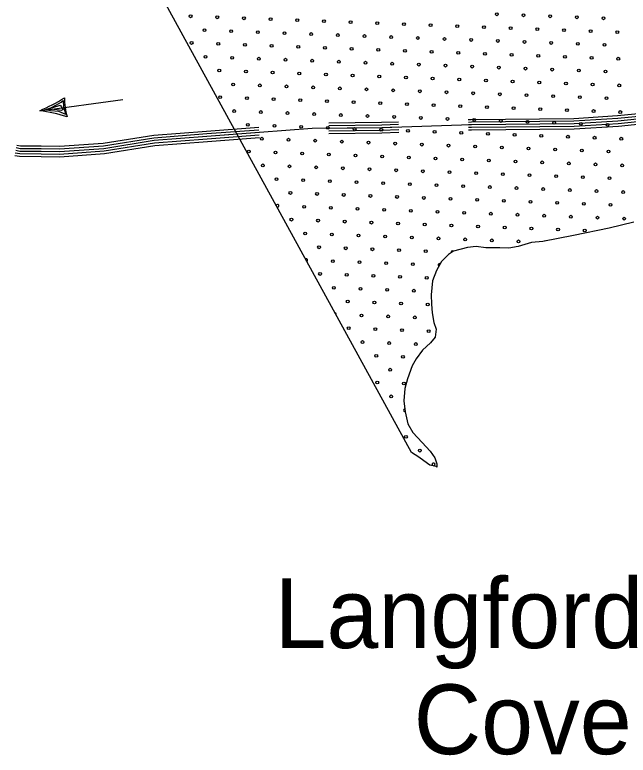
# Model space of a CAD drawing. Extents: x 1788175 to 1969470, y 584502 to 738744.
# Drawn here: x 1788175 to 1792812, y 691652 to 697252 of the extents above; entities that cross this region are included whole.
import ezdxf

# ---------------------------------------------------------------- set-up
doc = ezdxf.new("R2010")
doc.units = 0
for name, color, linetype in [('DESIGN - SCRATCH - User 1', 7, 'Continuous'), ('DESIGN - TRAFFIC CONTROL PERMANENT - Pavement Marking Text', 7, 'Continuous'), ('DESIGN - TRANSPORTATION - Edge of Traveled Way', 7, 'Continuous'), ('SURVEY - DRAINAGE - Natural Features', 7, 'Continuous'), ('SURVEY - VEGETATION - Features with Text', 7, 'Continuous')]:
    doc.layers.add(name, color=color, linetype=linetype)

msp = doc.modelspace()

# ---------------------------------------------------------------- linework, layer by layer
at = {"layer": 'DESIGN - SCRATCH - User 1'}
msp.add_line((1791174.6, 693941.2), (1789154.9, 697628.3), dxfattribs=at)
msp.add_lwpolyline([(1792854.7, 695683.5), (1792668.7, 695637.8), (1792398.7, 695582.2), (1792166.7, 695538.5), (1792080.8, 695530.6), (1791980.8, 695498.8), (1791908.8, 695486.8), (1791842.8, 695488.9), (1791734.9, 695489), (1791662.9, 695501.1), (1791596.9, 695493.2), (1791490.9, 695463.4), (1791452.9, 695439.4), (1791400.8, 695385.5), (1791362.7, 695317.6), (1791332.6, 695239.8), (1791322.5, 695133.9), (1791326.3, 695063.9), (1791330.2, 694998), (1791342.1, 694926.1), (1791360, 694874.1), (1791353.9, 694814.1), (1791317.9, 694772.2), (1791257.8, 694716.4), (1791209.7, 694650.5), (1791179.6, 694596.6), (1791143.5, 694498.7), (1791123.4, 694424.8), (1791115.2, 694332.9), (1791127.1, 694249), (1791146.9, 694159), (1791184.8, 694093), (1791254.7, 694017), (1791314.5, 693953), (1791350.4, 693901), (1791366.4, 693855.1), (1791366.3, 693831.1), (1791360.3, 693837.1), (1791312.4, 693847.1), (1791266.4, 693879.1), (1791230.5, 693905.2), (1791174.6, 693941.2)], dxfattribs=at)
at = {"layer": 'DESIGN - TRAFFIC CONTROL PERMANENT - Pavement Marking Text'}
for centre in [(1789504.2, 697241.3), (1789705.8, 697233.8), (1789907.5, 697226.3), (1791819, 697256.2), (1792020.6, 697248.7), (1792222.2, 697241.3), (1792423.8, 697233.8), (1792625.5, 697226.3), (1790109.1, 697218.9), (1790310.7, 697211.4), (1790512.3, 697203.9), (1790713.9, 697196.5), (1790915.5, 697189), (1791117.1, 697181.5), (1791318.7, 697174), (1791520.3, 697166.6), (1789608.8, 697136.7), (1789810.4, 697129.2), (1790012, 697121.8), (1790213.6, 697114.3), (1791721.9, 697159.1), (1791923.6, 697151.6), (1792125.2, 697144.2), (1792326.8, 697136.7), (1792528.4, 697129.2), (1792730, 697121.8), (1790415.2, 697106.8), (1790616.8, 697099.4), (1790818.4, 697091.9), (1791020, 697084.4), (1791221.7, 697077), (1791423.3, 697069.5), (1791624.9, 697062), (1791826.5, 697054.6), (1789511.7, 697039.6), (1789713.3, 697032.2), (1789914.9, 697024.7), (1790116.5, 697017.2), (1790318.1, 697009.8), (1790519.7, 697002.3), (1792028.1, 697047.1), (1792229.7, 697039.6), (1792431.3, 697032.2), (1792632.9, 697024.7), (1790721.4, 696994.8), (1790923, 696987.4), (1791124.6, 696979.9), (1791326.2, 696972.4), (1791527.8, 696965), (1791729.4, 696957.5), (1791931, 696950), (1792132.6, 696942.6), (1789616.2, 696935.1), (1789817.8, 696927.6), (1790019.5, 696920.2), (1790221.1, 696912.7), (1790422.7, 696905.2), (1790624.3, 696897.8), (1790825.9, 696890.3), (1792334.2, 696935.1), (1792535.9, 696927.6), (1792737.5, 696920.2), (1789720.8, 696830.6), (1791027.5, 696882.8), (1791229.1, 696875.4), (1791430.7, 696867.9), (1791632.3, 696860.4), (1791833.9, 696853), (1792035.6, 696845.5), (1792237.2, 696838), (1792438.8, 696830.6), (1789922.4, 696823.1), (1790124, 696815.6), (1790325.6, 696808.2), (1790527.2, 696800.7), (1790728.8, 696793.2), (1790930.4, 696785.8), (1791132, 696778.3), (1792640.4, 696823.1), (1789825.3, 696726), (1790026.9, 696718.6), (1791333.7, 696770.8), (1791535.3, 696763.4), (1791736.9, 696755.9), (1791938.5, 696748.4), (1792140.1, 696741), (1792341.7, 696733.5), (1792543.3, 696726), (1792744.9, 696718.6), (1790228.5, 696711.1), (1790430.1, 696703.6), (1790631.8, 696696.2), (1790833.4, 696688.7), (1791035, 696681.2), (1791236.6, 696673.8), (1791438.2, 696666.3), (1789728.2, 696629), (1789929.9, 696621.5), (1790131.5, 696614), (1790333.1, 696606.6), (1791639.8, 696658.8), (1791841.4, 696651.4), (1792043, 696643.9), (1792244.6, 696636.4), (1792446.2, 696629), (1792647.9, 696621.5), (1790534.7, 696599.1), (1790736.3, 696591.6), (1790937.9, 696584.2), (1791139.5, 696576.7), (1791341.1, 696569.2), (1791542.7, 696561.8), (1791744.3, 696554.3), (1789832.8, 696524.4), (1790034.4, 696516.9), (1790236, 696509.5), (1790437.6, 696502), (1790639.2, 696494.5), (1791946, 696546.8), (1792147.6, 696539.4), (1792349.2, 696531.9), (1792550.8, 696524.4), (1792752.4, 696516.9), (1790840.8, 696487.1), (1791042.4, 696479.6), (1791244.1, 696472.1), (1791445.7, 696464.7), (1791647.3, 696457.2), (1791848.9, 696449.7), (1792050.5, 696442.3), (1789937.3, 696419.9), (1790138.9, 696412.4), (1790340.5, 696404.9), (1790542.1, 696397.5), (1790743.8, 696390), (1790945.4, 696382.5), (1792252.1, 696434.8), (1792453.7, 696427.3), (1792655.3, 696419.9), (1791147, 696375.1), (1791348.6, 696367.6), (1791550.2, 696360.1), (1791751.8, 696352.7), (1791953.4, 696345.2), (1792155, 696337.7), (1792356.6, 696330.3), (1790041.9, 696315.3), (1790243.5, 696307.9), (1790445.1, 696300.4), (1790646.7, 696292.9), (1790848.3, 696285.5), (1791049.9, 696278), (1791251.5, 696270.5), (1792558.3, 696322.8), (1792759.9, 696315.3), (1789944.8, 696218.3), (1791453.1, 696263.1), (1791654.7, 696255.6), (1791856.3, 696248.1), (1792058, 696240.7), (1792259.6, 696233.2), (1792461.2, 696225.7), (1792662.8, 696218.3), (1790146.4, 696210.8), (1790348, 696203.3), (1790549.6, 696195.9), (1790751.2, 696188.4), (1790952.8, 696180.9), (1791154.4, 696173.5), (1791356.1, 696166), (1791557.7, 696158.5), (1790049.3, 696113.7), (1790250.9, 696106.3), (1791759.3, 696151.1), (1791960.9, 696143.6), (1792162.5, 696136.1), (1792364.1, 696128.7), (1792565.7, 696121.2), (1792767.3, 696113.7), (1790452.5, 696098.8), (1790654.2, 696091.3), (1790855.8, 696083.9), (1791057.4, 696076.4), (1791259, 696068.9), (1791460.6, 696061.5), (1791662.2, 696054), (1791863.8, 696046.5), (1790153.9, 696009.2), (1790355.5, 696001.7), (1790557.1, 695994.3), (1792065.4, 696039.1), (1792267, 696031.6), (1792468.6, 696024.1), (1792670.3, 696016.7), (1790758.7, 695986.8), (1790960.3, 695979.3), (1791161.9, 695971.9), (1791363.5, 695964.4), (1791565.1, 695956.9), (1791766.7, 695949.5), (1791968.4, 695942), (1792170, 695934.5), (1790258.4, 695904.7), (1790460, 695897.2), (1790661.6, 695889.7), (1790863.2, 695882.3), (1792371.6, 695927.1), (1792573.2, 695919.6), (1792774.8, 695912.1), (1791064.8, 695874.8), (1791266.5, 695867.3), (1791468.1, 695859.8), (1791669.7, 695852.4), (1791871.3, 695844.9), (1792072.9, 695837.4), (1792274.5, 695830), (1792476.1, 695822.5), (1790362.9, 695800.1), (1790564.6, 695792.6), (1790766.2, 695785.2), (1790967.8, 695777.7), (1791169.4, 695770.2), (1792677.7, 695815), (1791371, 695762.8), (1791572.6, 695755.3), (1791774.2, 695747.8), (1791975.8, 695740.4), (1792177.4, 695732.9), (1792379, 695725.4), (1792580.7, 695718), (1792782.3, 695710.5), (1790265.9, 695703), (1790467.5, 695695.6), (1790669.1, 695688.1), (1790870.7, 695680.6), (1791072.3, 695673.2), (1791273.9, 695665.7), (1791475.5, 695658.2), (1790370.4, 695598.5), (1791677.1, 695650.8), (1791878.8, 695643.3), (1792080.4, 695635.8), (1792282, 695628.4), (1792483.6, 695620.9), (1790572, 695591), (1790773.6, 695583.6), (1790975.2, 695576.1), (1791176.8, 695568.6), (1791378.5, 695561.2), (1791580.1, 695553.7), (1791781.7, 695546.2), (1790474.9, 695494), (1790676.6, 695486.5), (1791983.3, 695538.8), (1790878.2, 695479), (1791079.8, 695471.6), (1791281.4, 695464.1), (1790579.5, 695389.4), (1790781.1, 695382), (1790982.7, 695374.5), (1791184.3, 695367), (1790482.4, 695292.4), (1790684, 695284.9), (1790885.6, 695277.4), (1791087.2, 695270), (1791288.9, 695262.5), (1790587, 695187.8), (1790788.6, 695180.3), (1790990.2, 695172.9), (1791191.8, 695165.4), (1790691.5, 695083.3), (1790893.1, 695075.8), (1791094.7, 695068.3), (1791296.3, 695060.9), (1790796, 694978.7), (1790997.6, 694971.3), (1791199.2, 694963.8), (1790699, 694881.7), (1790900.6, 694874.2), (1791102.2, 694866.7), (1791303.8, 694859.3), (1790803.5, 694777.1), (1791005.1, 694769.7), (1791206.7, 694762.2), (1790908, 694672.6), (1791109.6, 694665.1), (1791012.6, 694568), (1790915.5, 694471), (1791117.1, 694463.5), (1791020, 694366.4), (1791132, 694060.3), (1791236.6, 693955.8)]:
    msp.add_circle(centre, 10.6, dxfattribs=at)
for centre, start, end in [((1790161.3, 695807.6), 249.8191, 167.6053), ((1792184.9, 695531.3), 91.6723, 109.6575), ((1791483, 695456.6), 39.9593, 204.1286), ((1790377.9, 695396.9), 295.5804, 121.844), ((1791385.9, 695359.6), 59.1542, 242.2445), ((1790594.4, 694986.2), 338.8193, 78.6052), ((1791124.6, 694261.9), 94.2848, 281.7986), ((1791341.1, 693851.2), 278.6612, 237.6718)]:
    msp.add_arc(centre, 10.6, start, end, dxfattribs=at)
at = {"layer": 'DESIGN - TRANSPORTATION - Edge of Traveled Way'}
for p, q in [((1788363.2, 696526.7), (1788991.1, 696611.6)), ((1788407, 696533.6), (1788518.1, 696568.4)), ((1788446.4, 696549.8), (1788490.1, 696570.5)), ((1788490.1, 696570.5), (1788525.9, 696591.2)), ((1788518.1, 696568.4), (1788527.7, 696555.8)), ((1788525.9, 696591.2), (1788541.1, 696603.2)), ((1788541.1, 696603.2), (1788543.6, 696555)), ((1788395.5, 696531.1), (1788446.4, 696549.8)), ((1788443.7, 696525.7), (1788407, 696533.6)), ((1788508.7, 696520.6), (1788443.7, 696525.7)), ((1788494.1, 696533.5), (1788471, 696536.3)), ((1788524.5, 696528.7), (1788494.1, 696533.5)), ((1788560.1, 696498.9), (1788508.7, 696520.6)), ((1788537.8, 696532.5), (1788524.5, 696528.7)), ((1788527.7, 696555.8), (1788537.8, 696532.5)), ((1788543.6, 696555), (1788560.1, 696498.9))]:
    msp.add_line(p, q, dxfattribs=at)
msp.add_lwpolyline([(1792854.7, 695683.5), (1792668.7, 695637.8), (1792398.7, 695582.2), (1792166.7, 695538.5), (1792080.8, 695530.6), (1791980.8, 695498.8), (1791908.8, 695486.8), (1791842.8, 695488.9), (1791734.9, 695489), (1791662.9, 695501.1), (1791596.9, 695493.2), (1791490.9, 695463.4), (1791452.9, 695439.4), (1791400.8, 695385.5), (1791362.7, 695317.6), (1791332.6, 695239.8), (1791322.5, 695133.9), (1791326.3, 695063.9), (1791330.2, 694998), (1791342.1, 694926.1), (1791360, 694874.1), (1791353.9, 694814.1), (1791317.9, 694772.2), (1791257.8, 694716.4), (1791209.7, 694650.5), (1791179.6, 694596.6), (1791143.5, 694498.7), (1791123.4, 694424.8), (1791115.2, 694332.9), (1791127.1, 694249), (1791146.9, 694159), (1791184.8, 694093), (1791254.7, 694017), (1791314.5, 693953), (1791350.4, 693901), (1791366.4, 693855.1), (1791366.3, 693831.1), (1791360.3, 693837.1), (1791312.4, 693847.1), (1791266.4, 693879.1), (1791230.5, 693905.2), (1791174.6, 693941.2)], dxfattribs=at)
for centre, radius, start, end in [((1787790.5, 697845), 1437.3, 293.4841, 301.9118), ((1789043.1, 696618.6), 492.9, 179.2673, 196.1257), ((1788193.8, 695254.3), 1283.7, 72.9758, 82.4143)]:
    msp.add_arc(centre, radius, start, end, dxfattribs=at)
at = {"layer": 'SURVEY - DRAINAGE - Natural Features'}
for points in [[(1791603.2, 696460.6), (1791626.1, 696461.3), (1792401.2, 696469.1), (1792731.4, 696490), (1793046.3, 696521), (1793224.4, 696542.4)], [(1791603.8, 696441.6), (1791626.5, 696442.3), (1792401.9, 696450.1), (1792733, 696471.1), (1793048.4, 696502.1), (1793226.7, 696523.5)], [(1788182.5, 696228.1), (1788213.6, 696222.2), (1788373.6, 696221.8), (1788513.5, 696219.4), (1788847.5, 696242.4), (1789229.5, 696303.2), (1789627.4, 696334.1), (1790423.3, 696393.8), (1790949.1, 696400.3), (1791626.9, 696422.3), (1792402.6, 696430.1), (1792734.6, 696451.2), (1793050.5, 696482.2), (1793229, 696503.7)], [(1791604.4, 696421.6), (1791626.9, 696422.3), (1792402.6, 696430.1), (1792734.6, 696451.2), (1793050.5, 696482.2), (1793229, 696503.7)], [(1791605.1, 696401.6), (1791627.3, 696402.3), (1792403.4, 696410.1), (1792736.2, 696431.2), (1793052.7, 696462.4), (1793231.4, 696483.8)], [(1791605.8, 696381.6), (1791627.8, 696382.3), (1792404.1, 696390.1), (1792737.8, 696411.3), (1793054.9, 696442.5), (1793233.8, 696464)], [(1788189.7, 696266.4), (1788217.4, 696261.2), (1788374, 696260.8), (1788512.5, 696258.4), (1788843, 696281.2), (1789224.9, 696342), (1789624.5, 696373), (1790019.1, 696402.6)], [(1790548.3, 696434.3), (1790948.2, 696439.3), (1791075.5, 696443.4)], [(1790548.6, 696415.3), (1790948.7, 696420.3), (1791076.1, 696424.4)], [(1790548.8, 696395.3), (1790949.1, 696400.3), (1791076.7, 696404.4)], [(1788178.7, 696208.5), (1788211.7, 696202.2), (1788373.4, 696201.8), (1788514, 696199.4), (1788849.7, 696222.5), (1789231.8, 696283.4), (1789629, 696314.1), (1790023.5, 696343.7)], [(1788182.5, 696228.1), (1788213.6, 696222.2), (1788373.6, 696221.8), (1788513.5, 696219.4), (1788847.5, 696242.4), (1789229.5, 696303.2), (1789627.4, 696334.1), (1790022, 696363.7)], [(1788186.2, 696247.8), (1788215.5, 696242.2), (1788373.8, 696241.8), (1788513, 696239.4), (1788845.2, 696262.3), (1789227.1, 696323.1), (1789625.9, 696354), (1790020.5, 696383.6)], [(1790549.1, 696375.3), (1790949.6, 696380.3), (1791077.4, 696384.4)], [(1790549.3, 696355.3), (1790950, 696360.3), (1791078, 696364.4)], [(1788175, 696188.8), (1788209.8, 696182.2), (1788373.2, 696181.8), (1788514.6, 696179.3), (1788852, 696202.6), (1789234.2, 696263.5), (1789630.5, 696294.2), (1790025, 696323.8)]]:
    msp.add_lwpolyline(points, dxfattribs=at)

# ---------------------------------------------------------------- texts
at = {"layer": 'SURVEY - VEGETATION - Features with Text'}
for s, p in [('Langford', (1790138.7, 692462.4)), ('Cove', (1791190.8, 691659.7))]:
    msp.add_text(s, height=528, dxfattribs=at).set_placement(p)

doc.saveas('drawing.dxf')
